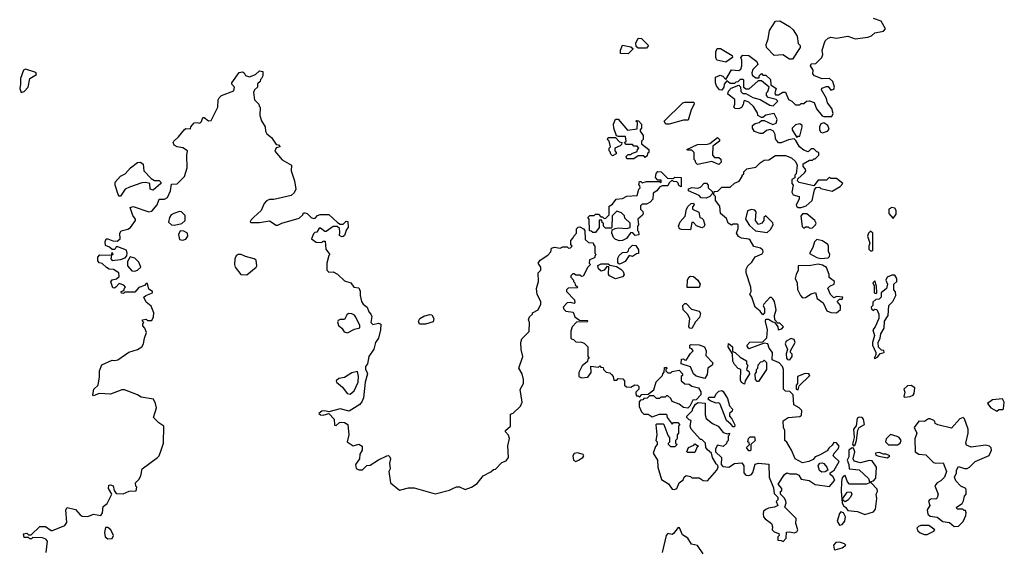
# Model space of a CAD drawing. Extents: x 2219101 to 2444320, y 201258 to 358766.
# Tile 300 of 349: x 2427134 to 2434078, y 259113 to 262860. Entities that reach past the tile are written whole.
import ezdxf

# ---------------------------------------------------------------- set-up
doc = ezdxf.new("R2010")
doc.units = 0

msp = doc.modelspace()

# ---------------------------------------------------------------- linework, layer by layer
at = {"layer": '0CON10XD'}
for points in [[(2432562.3, 262582.3), (2432515, 262613.8), (2432455, 262607.5), (2432400, 262665), (2432398.5, 262685), (2432412, 262725), (2432421.2, 262785), (2432465, 262850), (2432495, 262853.3), (2432563.6, 262813.6), (2432589.3, 262789.3), (2432617.5, 262745), (2432623.6, 262693.6), (2432637.5, 262677.5), (2432637.5, 262665), (2432585, 262582.5), (2432562.3, 262582.3)], [(2432753, 262233), (2432793.6, 262183.6), (2432805, 262177.5), (2432861.7, 262178.3), (2432870.7, 262199.3), (2432861.2, 262235), (2432831.2, 262275), (2432823.8, 262305), (2432787.5, 262365), (2432791.7, 262378.3), (2432825, 262390), (2432835, 262390), (2432854.1, 262364.1), (2432875, 262370), (2432881.2, 262385), (2432867.5, 262425), (2432845, 262446.2), (2432793.6, 262443.6), (2432740, 262465), (2432728.3, 262478.3), (2432730, 262505), (2432710, 262535), (2432715, 262550), (2432748.3, 262551.7), (2432790, 262595), (2432797.5, 262615), (2432792.5, 262645), (2432815, 262712.5), (2432835, 262730), (2432855, 262736.7), (2432895, 262731.2), (2432975, 262743.3), (2433025, 262726.7), (2433115, 262737.5), (2433142.3, 262747.7), (2433165, 262766.7), (2433225, 262780), (2433240, 262795), (2433210, 262850), (2433155, 262870)], [(2431555, 262660), (2431495, 262660), (2431481.7, 262671.7), (2431480, 262695), (2431495, 262730), (2431518.3, 262728.3), (2431568.3, 262678.3), (2431555, 262660)], [(2431425, 262620), (2431371.7, 262621.7), (2431370, 262645), (2431385, 262680), (2431445, 262670), (2431458.3, 262658.3), (2431458.3, 262651.7), (2431425, 262620)], [(2432115, 262560), (2432050, 262575), (2432042.5, 262595), (2432042.5, 262635), (2432051.7, 262658.3), (2432077, 262657), (2432158.3, 262608.3), (2432160, 262595), (2432115, 262560)], [(2431698.3, 260401.7), (2431691.7, 260398.3), (2431690, 260385), (2431705, 260370), (2431725, 260370), (2431735, 260380), (2431785, 260390), (2431807.5, 260365), (2431807.5, 260352.5), (2431800, 260345), (2431800, 260315), (2431825, 260292.5), (2431855, 260290), (2431875, 260277.5), (2431920, 260265), (2431937.5, 260237.5), (2431937.5, 260215), (2431905, 260180), (2431881.7, 260178.3), (2431860, 260135), (2431845, 260122.5), (2431815, 260126.7), (2431785, 260150), (2431735, 260170), (2431725, 260190), (2431705, 260210), (2431695, 260210), (2431685, 260200), (2431655, 260200), (2431645, 260190), (2431625, 260190), (2431605, 260210), (2431575, 260210), (2431558.3, 260191.7), (2431535, 260190), (2431528.3, 260181.7), (2431511.7, 260178.3), (2431503, 260167), (2431503.6, 260133.6), (2431520, 260095), (2431535, 260080), (2431565, 260080), (2431595, 260060), (2431645, 260080), (2431695, 260080), (2431700, 260055), (2431735, 260010), (2431745, 260020), (2431775, 260020), (2431790, 260005), (2431780, 259995), (2431780, 259945), (2431770, 259935), (2431770, 259905), (2431760, 259895), (2431760, 259875), (2431770, 259865), (2431755, 259850), (2431725, 259850), (2431710, 259865), (2431710, 259875), (2431720, 259885), (2431720, 259915), (2431708.3, 259928.3), (2431680, 260005), (2431675, 260010), (2431625, 260010), (2431620, 260005), (2431627.5, 259935), (2431620, 259895), (2431630, 259885), (2431630, 259865), (2431618.3, 259851.7), (2431602.5, 259805), (2431631.2, 259755), (2431633.3, 259705), (2431659.3, 259619.3), (2431708.8, 259588.8), (2431735, 259551.9), (2431752.5, 259547.5), (2431768.8, 259555), (2431783.9, 259596.1), (2431813, 259617), (2431820, 259635), (2431833, 259647), (2431865, 259640), (2431875, 259630), (2431925, 259630), (2431953, 259613), (2431985, 259610), (2432050, 259685), (2432060, 259705), (2432058.3, 259718.3), (2432045, 259730), (2432020, 259775), (2432012.5, 259805), (2431985, 259827.5), (2431972.5, 259845), (2431970, 259875), (2431945, 259900), (2431935, 259900), (2431870, 259975), (2431863.3, 259995), (2431870, 260035), (2431855, 260040), (2431840, 260055), (2431840, 260065), (2431880, 260105), (2431880, 260115), (2431900.7, 260149.3), (2431918.3, 260161.7), (2431968.3, 260158.3), (2431967.5, 260075), (2431975, 260050), (2432020, 260015), (2432060, 259995), (2432095, 259950), (2432125, 259940), (2432140, 259945), (2432138.3, 259931.7), (2432130, 259925), (2432130, 259895), (2432120, 259885), (2432118.3, 259871.7), (2432095, 259852.5), (2432055, 259860), (2432040, 259835), (2432040, 259815), (2432082.5, 259775), (2432080, 259725), (2432091.7, 259711.7), (2432135, 259706.7), (2432175, 259731.2), (2432226.4, 259736.4), (2432240, 259715), (2432240, 259665), (2432255, 259650), (2432275, 259647.5), (2432295, 259653.3), (2432305, 259667.5), (2432321.7, 259728.3), (2432345, 259733.3), (2432418.3, 259728.3), (2432420, 259635), (2432449.3, 259559.3), (2432455, 259520), (2432480, 259495), (2432480, 259475), (2432470, 259465), (2432480, 259435), (2432457, 259423), (2432415, 259416.7), (2432395, 259407.5), (2432380, 259395), (2432377.5, 259375), (2432380, 259355), (2432390.7, 259340.7), (2432435, 259310), (2432442.5, 259285), (2432440, 259265), (2432455, 259250), (2432488.3, 259238.3), (2432490, 259225), (2432480, 259215), (2432481.7, 259191.7), (2432505, 259190), (2432518.3, 259181.7), (2432540, 259205), (2432541.7, 259248.3), (2432565, 259250), (2432595, 259242.5), (2432615, 259250), (2432622.5, 259265), (2432608.3, 259308.3), (2432610, 259345), (2432530, 259425), (2432540, 259455), (2432537, 259467), (2432528.3, 259488.3), (2432500, 259515), (2432500, 259535), (2432508.3, 259541.7), (2432510, 259555), (2432482.5, 259585), (2432527.5, 259655), (2432545, 259666.7), (2432565, 259660), (2432609.3, 259659.3), (2432629.3, 259649.3), (2432645, 259622.5), (2432701.7, 259611.7), (2432743, 259583), (2432845, 259570), (2432882.5, 259615), (2432869.3, 259639.3), (2432850, 259655), (2432850, 259665), (2432877.5, 259685), (2432912.5, 259745), (2432870, 259785), (2432877.5, 259805), (2432906.7, 259835), (2432913.3, 259855), (2432895, 259877.5), (2432875, 259880), (2432865, 259860), (2432840.7, 259839.3), (2432829.3, 259820.7), (2432775, 259790), (2432745, 259780), (2432729.3, 259760.7), (2432700, 259745), (2432655, 259736.7), (2432602.5, 259765), (2432577.5, 259825), (2432543, 259883), (2432530, 259895), (2432530, 259965), (2432520, 259985), (2432518.3, 260031.7), (2432553, 260057), (2432637, 260063), (2432647, 260073), (2432650, 260105), (2432630, 260125), (2432592.5, 260145), (2432590, 260215), (2432565, 260240), (2432535, 260242.5), (2432520, 260255), (2432520, 260395), (2432513.3, 260415), (2432490.7, 260440.7), (2432441.7, 260461.7), (2432442.5, 260515), (2432420, 260545), (2432410, 260575), (2432385, 260580), (2432275, 260540), (2432263, 260563), (2432283, 260587), (2432375, 260590), (2432403, 260617), (2432407.5, 260675), (2432393.6, 260733.6), (2432395, 260750), (2432415, 260750), (2432445, 260730), (2432458.3, 260728.3), (2432480, 260695), (2432483, 260673), (2432508.3, 260681.7), (2432520, 260695), (2432495, 260720), (2432481.7, 260721.7), (2432460, 260745), (2432457.5, 260775), (2432468.8, 260815), (2432458, 260875), (2432445, 260893.3), (2432435, 260902.5), (2432425, 260902.5), (2432382.5, 260855), (2432377.5, 260845), (2432387.5, 260825), (2432387.5, 260795), (2432375, 260780), (2432356.4, 260806.4), (2432320, 260835), (2432297.5, 260905), (2432282.5, 260925), (2432293.3, 260945), (2432291.2, 260975), (2432257.5, 261075), (2432257.3, 261102.7), (2432268.8, 261125), (2432298.3, 261151.7), (2432320.8, 261189.2), (2432370, 261210), (2432376.7, 261225), (2432373.8, 261235), (2432359.4, 261249.4), (2432310.9, 261260.9), (2432285.7, 261305.7), (2432275, 261313.8), (2432225, 261320), (2432202.3, 261332.3), (2432190, 261355), (2432201.7, 261388.3), (2432200, 261415), (2432195, 261420), (2432165, 261420), (2432155, 261412.5), (2432130, 261425), (2432118.3, 261458.3), (2432076.7, 261495), (2432072.5, 261545), (2432040, 261585), (2432040, 261615), (2432030, 261625), (2432031.7, 261648.3), (2432058.3, 261651.7), (2432085, 261680), (2432145, 261680), (2432175, 261707.5), (2432208.3, 261721.7), (2432230, 261755), (2432230, 261765), (2432240, 261775), (2432241.7, 261788.3), (2432261.7, 261808.3), (2432325, 261820), (2432355, 261852.5), (2432385, 261870), (2432417, 261873), (2432465, 261903.3), (2432535, 261902.5), (2432577, 261887), (2432605, 261860), (2432617.5, 261835), (2432610, 261775), (2432600, 261765), (2432600, 261745), (2432580, 261735), (2432580, 261705), (2432590, 261695), (2432580, 261645), (2432590, 261625), (2432630, 261615), (2432630, 261595), (2432610, 261555), (2432612.5, 261545), (2432625, 261537.5), (2432645, 261537.5), (2432680.7, 261549.3), (2432722.5, 261585), (2432738.3, 261661.7), (2432751.7, 261678.3), (2432775, 261680), (2432785, 261670), (2432865, 261652.5), (2432920, 261685), (2432940, 261705), (2432895, 261740), (2432855, 261740), (2432845, 261750), (2432825, 261730), (2432765, 261730), (2432735, 261690), (2432631.7, 261711.7), (2432620, 261725), (2432621.7, 261738.3), (2432669.3, 261780.7), (2432677.5, 261795), (2432677, 261807), (2432660, 261825), (2432660, 261845), (2432705, 261870), (2432725, 261870), (2432735, 261880), (2432745, 261880), (2432770, 261905), (2432770, 261925), (2432755, 261930), (2432735, 261950), (2432715, 261950), (2432695, 261930), (2432665, 261940), (2432633.6, 261963.6), (2432608.3, 262008.3), (2432595, 262020), (2432555, 262012.5), (2432505, 261993.3), (2432485, 261993.3), (2432465, 262020), (2432461.7, 262051.7), (2432450, 262075), (2432426.4, 262086.4), (2432401.7, 262078.3), (2432375, 262057.5), (2432355, 262057.5), (2432315, 262072.5), (2432302.5, 262095), (2432302.5, 262115), (2432321.2, 262128.8), (2432350, 262135), (2432365, 262150), (2432385, 262150), (2432445, 262122.5), (2432468.3, 262131.7), (2432476.4, 262156.4), (2432455, 262200), (2432395, 262187.5), (2432375, 262170), (2432365, 262170), (2432340, 262185), (2432337.5, 262205), (2432308.3, 262248.3), (2432275, 262280), (2432257, 262287), (2432245, 262290), (2432240, 262285), (2432237, 262263), (2432225, 262242.5), (2432205, 262232.5), (2432180, 262235), (2432170, 262245), (2432177.5, 262265), (2432177, 262297), (2432127.5, 262335), (2432133, 262357), (2432151.7, 262378.3), (2432205, 262400), (2432218.3, 262388.3), (2432220, 262355), (2432235, 262340), (2432255, 262340), (2432305, 262312.5), (2432357, 262297), (2432425, 262257.5), (2432447, 262253), (2432480, 262285), (2432468.3, 262298.3), (2432413, 262313), (2432400, 262325), (2432400, 262345), (2432410, 262355), (2432420, 262385), (2432365, 262430), (2432341.7, 262428.3), (2432275, 262370), (2432255, 262370), (2432241.7, 262381.7), (2432240, 262435), (2432235, 262440), (2432215, 262440), (2432198.3, 262421.7), (2432185, 262420), (2432175, 262410), (2432145, 262410), (2432121.7, 262428.3), (2432103, 262407), (2432100, 262385), (2432085, 262362.5), (2432070, 262365), (2432047.5, 262395), (2432040, 262415), (2432040, 262455), (2432075, 262470), (2432093, 262463), (2432115, 262440), (2432153.3, 262506.7), (2432205, 262502.5), (2432219.3, 262510.7), (2432227.5, 262535), (2432227.5, 262575), (2432220, 262595), (2432235, 262610), (2432275, 262607.5), (2432332.5, 262565), (2432340, 262545), (2432305, 262510), (2432297.5, 262485), (2432300, 262470), (2432325, 262450), (2432348.3, 262451.7), (2432350, 262465), (2432365, 262480), (2432375, 262470), (2432395, 262470), (2432428.3, 262438.3), (2432431.7, 262401.7), (2432470, 262375), (2432460, 262345), (2432465, 262330), (2432485, 262330), (2432515, 262350), (2432535, 262350), (2432557, 262297), (2432580, 262285), (2432605, 262260), (2432635, 262260), (2432645, 262270), (2432665, 262270), (2432683, 262287), (2432705, 262287.5), (2432736.4, 262276.4), (2432753, 262233)], [(2427145, 262346.8), (2427165, 262354.1), (2427192.2, 262385), (2427204.7, 262445.3), (2427251.2, 262475), (2427247.9, 262487.9), (2427175, 262512.1), (2427160, 262505), (2427140, 262445), (2427140.4, 262405), (2427133.6, 262375), (2427145, 262346.8)], [(2428132.5, 259825), (2428147.5, 259875), (2428150, 259995), (2428115, 260017.5), (2428077.5, 260055), (2428097.5, 260125), (2428092.5, 260155), (2428077.5, 260185), (2427989.6, 260199.5), (2427965, 260216.2), (2427871.7, 260251.7), (2427855, 260250.8), (2427775, 260220), (2427695, 260226.2), (2427665, 260212.5), (2427655, 260210), (2427650, 260215), (2427657.5, 260255), (2427686.7, 260285), (2427697.3, 260342.7), (2427695.8, 260385), (2427712.5, 260427.5), (2427785, 260460), (2427805, 260457.5), (2427825, 260463.3), (2427904.3, 260515.7), (2427963.9, 260536.1), (2427995.9, 260554.1), (2428007.5, 260575), (2428013.3, 260615), (2428027.5, 260655), (2428017, 260687), (2428003, 260703), (2428003, 260717), (2428010, 260725), (2428000, 260735), (2428000, 260745), (2428025, 260750), (2428035, 260740), (2428065, 260740), (2428077.5, 260765), (2428080, 260795), (2428061.7, 260841.7), (2428025, 260870), (2428010, 260905), (2428023, 260917), (2428070, 260935), (2428070, 260945), (2428045, 260960), (2428035, 261000), (2428025, 261000), (2428013.6, 260986.4), (2427975, 260972.5), (2427945, 260940), (2427875, 260940), (2427865, 260930), (2427851.7, 260931.7), (2427850, 260945), (2427868.3, 260951.7), (2427871.7, 260968.3), (2427880, 260975), (2427868.3, 260988.3), (2427835, 261000), (2427813, 260977), (2427801.7, 260968.3), (2427790.7, 260970.7), (2427777, 261013), (2427785, 261027.5), (2427817, 261033), (2427835, 261050), (2427832.5, 261075), (2427795, 261100), (2427765, 261102.5), (2427745, 261112.5), (2427715, 261142.5), (2427695, 261147.5), (2427685, 261160), (2427684.2, 261185.8), (2427698.3, 261201.7), (2427780, 261200), (2427785, 261220), (2427790, 261205), (2427780, 261200), (2427777.5, 261175), (2427785, 261162.5), (2427845, 261170), (2427878.3, 261181.7), (2427890, 261195), (2427892.5, 261215), (2427886.4, 261236.4), (2427825, 261260), (2427815, 261260), (2427805, 261240), (2427785, 261240), (2427767, 261257), (2427739.3, 261269.3), (2427736.2, 261295), (2427743.9, 261316.1), (2427755, 261316.7), (2427790.7, 261300.7), (2427821.7, 261298.3), (2427842.5, 261315), (2427838.8, 261355), (2427848.8, 261371.2), (2427897.3, 261382.7), (2427916.2, 261395), (2427950, 261445), (2427950, 261455), (2427930.4, 261480.5), (2427913.6, 261536.4), (2427935, 261543.3), (2428045, 261506), (2428065, 261511.2), (2428104.2, 261555.8), (2428117.5, 261595), (2428155, 261595.8), (2428175, 261608), (2428196.7, 261655), (2428205, 261700), (2428245, 261702.5), (2428296.2, 261755), (2428315.8, 261815), (2428312, 261905), (2428316.1, 261936.1), (2428285, 261957.5), (2428245, 261963.3), (2428224, 261975), (2428216.2, 261995), (2428220, 262005), (2428254.3, 262035.7), (2428295, 262086.7), (2428305, 262092.5), (2428338.3, 262091.7), (2428340, 262105), (2428365, 262132.5), (2428385, 262136.7), (2428405, 262130), (2428417, 262143), (2428425, 262170), (2428435, 262170), (2428465, 262147.5), (2428485, 262150), (2428531.2, 262245), (2428534.2, 262295), (2428540.9, 262309.1), (2428557.5, 262325), (2428645, 262360), (2428647.5, 262385), (2428630, 262405), (2428630, 262415), (2428681.7, 262488.3), (2428705, 262492.5), (2428717.5, 262485), (2428727, 262467), (2428755, 262457.5), (2428796.7, 262473.3), (2428825, 262500), (2428847.5, 262495), (2428847.5, 262465), (2428840, 262445), (2428831.7, 262438.3), (2428830, 262425), (2428811.7, 262408.3), (2428810, 262385), (2428790, 262365), (2428783, 262347), (2428790, 262295), (2428820, 262265), (2428821.7, 262251.7), (2428830, 262245), (2428827.5, 262185), (2428838.3, 262148.3), (2428865.9, 262105.9), (2428867.5, 262075), (2428877.5, 262055), (2428909.3, 262029.3), (2428941.7, 261981.7), (2428958.3, 261978.3), (2428970, 261965), (2428941.7, 261958.3), (2428933, 261933), (2428985, 261873.3), (2429050, 261835), (2429047.5, 261795), (2429072, 261725), (2429080, 261665), (2429070.4, 261639.5), (2429048.8, 261621.2), (2428925, 261593.3), (2428895, 261592.5), (2428875, 261582.5), (2428857.5, 261565), (2428837.5, 261515), (2428785, 261467.5), (2428765, 261450), (2428760, 261435), (2428765, 261430), (2428825, 261430), (2428895, 261442.5), (2428943, 261413), (2428955, 261412.5), (2428983, 261427), (2429105, 261462.5), (2429130, 261485), (2429135, 261500), (2429145, 261500), (2429160, 261495), (2429190, 261465), (2429205, 261460), (2429218.3, 261461.7), (2429235, 261480), (2429253, 261487), (2429315, 261487.5), (2429375, 261430), (2429395, 261420), (2429415, 261420), (2429435, 261440), (2429448.3, 261438.3), (2429450, 261395), (2429438.3, 261381.7), (2429425, 261340), (2429415, 261332.5), (2429405, 261330), (2429388.3, 261338.3), (2429392.5, 261365), (2429388.3, 261388.3), (2429372.5, 261402.5), (2429345, 261403.3), (2429295, 261367.5), (2429285, 261367.5), (2429255, 261390), (2429245, 261390), (2429228.3, 261361.7), (2429215, 261360), (2429205, 261350), (2429192.5, 261315), (2429225, 261292.5), (2429265, 261290), (2429275, 261300), (2429288.3, 261298.3), (2429293, 261243), (2429320, 261205), (2429313, 261197), (2429300, 261145), (2429300, 261095), (2429315, 261080), (2429345, 261082.5), (2429375, 261067.5), (2429425, 261020), (2429470, 261005), (2429490, 260975), (2429525, 260970), (2429536, 260946), (2429535.6, 260915), (2429544.6, 260874.6), (2429556.2, 260856.2), (2429583.6, 260833.6), (2429595, 260800), (2429610, 260785), (2429617, 260767), (2429610, 260725), (2429625, 260712.5), (2429665, 260720), (2429680, 260715), (2429677.5, 260675), (2429663.3, 260615), (2429644.2, 260585.8), (2429631.2, 260538.8), (2429596.7, 260485), (2429586.7, 260435), (2429572.5, 260415), (2429573.3, 260395), (2429581.7, 260378.3), (2429586, 260365), (2429569.2, 260305), (2429557.5, 260195), (2429548.9, 260171.1), (2429531.7, 260148.3), (2429458.3, 260101.7), (2429395, 260118.1), (2429315, 260096.2), (2429285, 260102.9), (2429265, 260100), (2429244, 260085), (2429255.8, 260075.8), (2429275, 260072.5), (2429315, 260083.3), (2429350.8, 260045), (2429355, 260002.5), (2429365, 260000), (2429390, 260020), (2429405, 260024.2), (2429425, 260022), (2429447.5, 260007.5), (2429453.8, 259935), (2429443.9, 259883.9), (2429485, 259857.5), (2429525, 259867.5), (2429550, 259855), (2429550, 259825), (2429533, 259797), (2429530, 259765), (2429502.5, 259725), (2429507, 259697), (2429525, 259687.5), (2429551.7, 259688.3), (2429581.7, 259718.3), (2429605, 259720), (2429665, 259757.5), (2429723, 259787), (2429735, 259787.5), (2429745, 259780), (2429750, 259765), (2429742.5, 259735), (2429746.7, 259695), (2429737.5, 259675), (2429750, 259595), (2429813, 259543), (2429875, 259560), (2429915, 259560), (2430065, 259517.5), (2430165, 259543.8), (2430187.5, 259555), (2430215, 259566.7), (2430235, 259567.5), (2430275, 259547.5), (2430320, 259565), (2430359.3, 259590.7), (2430402.5, 259645), (2430457, 259673), (2430475, 259690), (2430488.3, 259691.7), (2430535, 259740), (2430565, 259750), (2430580, 259775), (2430576.2, 259856.2), (2430587.5, 259907.5), (2430580.7, 259930.7), (2430560, 259955), (2430560, 259965), (2430594.2, 259995.8), (2430595, 260080), (2430615, 260087.5), (2430664.6, 260135.4), (2430678.6, 260165), (2430664.1, 260254.1), (2430686.2, 260295), (2430686.4, 260323.6), (2430676.7, 260365), (2430653.3, 260405), (2430683.3, 260485), (2430670, 260535), (2430667.5, 260585), (2430675, 260610), (2430727, 260663), (2430730, 260725), (2430722.5, 260745), (2430730, 260765), (2430750, 260785), (2430750, 260795), (2430790, 260815), (2430810, 260855), (2430810, 260875), (2430783, 260923), (2430777.5, 260965), (2430792.5, 261015), (2430790, 261075), (2430810, 261095), (2430810, 261115), (2430790, 261145), (2430803.6, 261166.4), (2430859.3, 261200.7), (2430880, 261225), (2430885, 261250), (2430905, 261257.5), (2430945, 261250), (2430965, 261260), (2430995, 261260), (2431005, 261250), (2431018.3, 261251.7), (2431030, 261265), (2431020, 261275), (2431020, 261305), (2431038.3, 261321.7), (2431042.5, 261335), (2431060, 261355), (2431060, 261385), (2431071.7, 261398.3), (2431085, 261400), (2431110, 261385), (2431120, 261375), (2431121.7, 261311.7), (2431145, 261290), (2431178.3, 261288.3), (2431180, 261275), (2431190, 261265), (2431190, 261215), (2431200, 261205), (2431191.7, 261198.3), (2431188.3, 261181.7), (2431151.7, 261168.3), (2431150, 261145), (2431160, 261135), (2431140, 261115), (2431108.3, 261051.7), (2431095, 261050), (2431085, 261060), (2431055, 261060), (2431045, 261070), (2431035, 261070), (2431020, 261055), (2431020, 261045), (2431040, 261025), (2431040, 261015), (2431050, 261005), (2431051.7, 260991.7), (2431070, 260975), (2431065, 260970), (2431003, 260967), (2430990, 260955), (2430990, 260945), (2431047.5, 260885), (2431050, 260865), (2431045, 260860), (2431015, 260867.5), (2430995, 260864), (2430966, 260835), (2430970.6, 260820.6), (2430985, 260806.2), (2431038.3, 260798.3), (2431050, 260765), (2431081.7, 260741.7), (2431135, 260740), (2431140, 260735), (2431135, 260730), (2431061.7, 260728.3), (2431030, 260695), (2431020, 260665), (2431020, 260615), (2431025, 260610), (2431040, 260605), (2431055, 260590), (2431095, 260587.5), (2431115, 260580), (2431140, 260555), (2431140, 260485), (2431150, 260475), (2431141.7, 260468.3), (2431138.3, 260451.7), (2431100, 260420), (2431077.6, 260372.4), (2431077.5, 260345), (2431095, 260335.6), (2431140, 260340), (2431164, 260374), (2431161.7, 260418.3), (2431215, 260410), (2431225, 260420), (2431231.7, 260411.7), (2431248.3, 260408.3), (2431250, 260395), (2431270, 260375), (2431295, 260370), (2431308.3, 260358.3), (2431320, 260345), (2431325, 260320), (2431345, 260320), (2431355, 260330), (2431388.3, 260328.3), (2431400, 260315), (2431400, 260285), (2431413, 260273), (2431445, 260270), (2431473, 260287), (2431490, 260285), (2431500, 260275), (2431500, 260255), (2431480, 260235), (2431480, 260225), (2431485, 260210), (2431495, 260210), (2431505, 260200), (2431521.7, 260218.3), (2431565, 260220), (2431605, 260250), (2431622.5, 260307.5), (2431668.3, 260351.7), (2431670, 260365), (2431680, 260375), (2431681.7, 260408.3), (2431695, 260410), (2431698.3, 260401.7)], [(2431715, 262123.3), (2431690, 262125), (2431680, 262145), (2431810, 262275), (2431825, 262280), (2431888.3, 262278.3), (2431890, 262265), (2431870, 262225), (2431847.5, 262152.5), (2431815, 262153.3), (2431715, 262123.3)], [(2431465, 261880), (2431415, 261880), (2431410, 261895), (2431425, 261910), (2431445, 261910), (2431451.7, 261918.3), (2431488.3, 261931.7), (2431491.7, 261948.3), (2431500, 261955), (2431488.3, 261968.3), (2431465, 261970), (2431455, 261980), (2431411.7, 261981.7), (2431400, 261995), (2431410, 262005), (2431407, 262037), (2431356.4, 262036.4), (2431341.7, 262041.7), (2431323.3, 262095), (2431322.5, 262125), (2431335, 262160), (2431355, 262160), (2431420.7, 262080.7), (2431488.3, 262091.7), (2431490, 262135), (2431480, 262145), (2431485, 262150), (2431498.3, 262148.3), (2431520, 262125), (2431520, 262095), (2431510, 262085), (2431510, 262075), (2431530, 262045), (2431530, 262015), (2431520, 262005), (2431520, 261985), (2431570, 261945), (2431570, 261925), (2431561.7, 261918.3), (2431558.3, 261901.7), (2431545, 261890), (2431535, 261900), (2431495, 261900), (2431465, 261880)], [(2432615, 262030), (2432621.7, 262038.3), (2432635, 262040), (2432652.5, 262105), (2432652.5, 262115), (2432635, 262127.5), (2432605, 262120), (2432582.5, 262095), (2432582.5, 262085), (2432615, 262030)], [(2432795, 262063.3), (2432830, 262075), (2432841.7, 262088.3), (2432832.5, 262115), (2432805, 262133.3), (2432783.6, 262126.4), (2432773.9, 262106.1), (2432774.1, 262084.1), (2432785, 262067.5), (2432795, 262063.3)], [(2431315, 261900), (2431301.7, 261911.7), (2431298.3, 261928.3), (2431290, 261935), (2431290, 261955), (2431300, 261965), (2431290, 262005), (2431280, 262015), (2431285, 262030), (2431335, 262030), (2431365, 262000), (2431380, 261995), (2431378.3, 261981.7), (2431368.3, 261971.7), (2431330, 261955), (2431330, 261935), (2431340, 261925), (2431340, 261915), (2431315, 261900)], [(2432065, 261840), (2432015, 261860), (2431915, 261840), (2431901.7, 261851.7), (2431898.3, 261868.3), (2431890, 261875), (2431890, 261925), (2431875, 261940), (2431845, 261940), (2431840, 261945), (2431915, 261980), (2431985, 261982.5), (2432001.7, 261988.3), (2432055, 262030), (2432070, 262015), (2432070, 262005), (2432021.7, 261968.3), (2432020, 261905), (2432035, 261890), (2432065, 261890), (2432078.3, 261878.3), (2432080, 261855), (2432065, 261840)], [(2427845, 261616.7), (2427835, 261617.5), (2427828.3, 261628.3), (2427806.7, 261695), (2427807.5, 261715), (2427845, 261756.7), (2427876.4, 261773.6), (2427915, 261816.7), (2427965, 261853.3), (2427985, 261856.2), (2428005, 261841.2), (2428008.1, 261795), (2428060.6, 261740.6), (2428085, 261728), (2428116.4, 261726.4), (2428130, 261715), (2428130, 261705), (2428075, 261658.8), (2428054.2, 261665), (2428052.5, 261705), (2428023.1, 261713.1), (2427995, 261710.5), (2427909.1, 261680.9), (2427878, 261665), (2427845, 261616.7)], [(2431360.7, 261300.7), (2431333.9, 261313.9), (2431322.5, 261325), (2431310, 261355), (2431311.7, 261378.3), (2431332.5, 261387.5), (2431355, 261392.5), (2431415, 261387.5), (2431440, 261395), (2431440, 261425), (2431401.7, 261461.7), (2431398.3, 261478.3), (2431378.3, 261498.3), (2431345, 261510), (2431311.7, 261478.3), (2431310, 261395), (2431305, 261390), (2431265, 261390), (2431250, 261405), (2431250, 261425), (2431241.7, 261431.7), (2431238.3, 261448.3), (2431221.7, 261448.3), (2431220, 261395), (2431195, 261360), (2431175, 261360), (2431165, 261370), (2431151.7, 261371.7), (2431150, 261455), (2431140, 261465), (2431155, 261480), (2431185, 261480), (2431195, 261490), (2431215, 261490), (2431231.7, 261471.7), (2431245, 261470), (2431255, 261460), (2431268.3, 261461.7), (2431290, 261485), (2431290, 261545), (2431315, 261560), (2431340, 261595), (2431385, 261600), (2431415, 261617.5), (2431488.3, 261621.7), (2431500, 261665), (2431510, 261675), (2431508.3, 261688.3), (2431500, 261695), (2431505, 261720), (2431515, 261720), (2431525, 261710), (2431555, 261720), (2431645, 261720), (2431658.3, 261711.7), (2431658.3, 261728.3), (2431635, 261730), (2431618.3, 261748.3), (2431623, 261777), (2431635, 261790), (2431658.3, 261788.3), (2431703, 261743), (2431745, 261740), (2431755, 261750), (2431798.3, 261748.3), (2431798.3, 261681.7), (2431781.7, 261691.7), (2431778.3, 261708.3), (2431768.3, 261718.3), (2431745, 261720), (2431735, 261730), (2431715, 261710), (2431705, 261690), (2431665, 261690), (2431645, 261680), (2431626.4, 261653.6), (2431601.7, 261638.3), (2431600, 261595), (2431580, 261575), (2431555, 261560), (2431525, 261560), (2431511.7, 261548.3), (2431512.5, 261525), (2431528.3, 261508.3), (2431530, 261495), (2431526.4, 261483.6), (2431492.5, 261455), (2431497.5, 261415), (2431490, 261405), (2431490, 261375), (2431497, 261367), (2431500, 261345), (2431475, 261340), (2431458.3, 261358.3), (2431445, 261360), (2431413, 261317), (2431385, 261303.3), (2431360.7, 261300.7)], [(2431975, 261602.5), (2431940, 261605), (2431925, 261620), (2431850, 261655), (2431851.7, 261668.3), (2431875, 261677.5), (2431917, 261673), (2431935, 261680), (2431961.7, 261708.3), (2431978.3, 261708.3), (2431990, 261695), (2431990, 261675), (2432018.3, 261648.3), (2432020, 261635), (2432000, 261615), (2431975, 261602.5)], [(2431865, 261380), (2431800.7, 261380.7), (2431787, 261387), (2431780, 261405), (2431792.5, 261435), (2431827.5, 261475), (2431837.5, 261525), (2431847.5, 261545), (2431870, 261565), (2431885, 261567.5), (2431890, 261555), (2431878.3, 261541.7), (2431880, 261525), (2431923, 261503), (2431930, 261465), (2431945, 261462.5), (2431955, 261452.5), (2431966.2, 261415), (2431959.7, 261400.3), (2431945, 261394), (2431906.4, 261406.4), (2431885, 261430), (2431875, 261430), (2431865, 261380)], [(2433295, 261460), (2433315, 261490), (2433316, 261515), (2433305, 261532.5), (2433285, 261537.5), (2433262.5, 261525), (2433262.5, 261495), (2433295, 261460)], [(2428225, 261412.5), (2428277.3, 261422.7), (2428301.2, 261445), (2428299.6, 261479.5), (2428275, 261506.7), (2428261.7, 261508.3), (2428220, 261495), (2428202.5, 261485), (2428190, 261465), (2428182.7, 261432.7), (2428204.4, 261414.4), (2428225, 261412.5)], [(2432405, 261361.2), (2432429.7, 261380.3), (2432447.5, 261415), (2432445, 261427.5), (2432395, 261477.5), (2432383, 261467), (2432382.5, 261445), (2432368.8, 261425), (2432345, 261416.7), (2432323.3, 261445), (2432327.5, 261505), (2432318.3, 261518.3), (2432295, 261522.5), (2432267, 261513), (2432252.5, 261455), (2432280.7, 261410.7), (2432323, 261373), (2432405, 261361.2)], [(2432705, 261390), (2432725, 261392.5), (2432747.5, 261415), (2432750, 261425), (2432742.5, 261445), (2432685, 261492.5), (2432655, 261492.5), (2432642.5, 261475), (2432651.7, 261401.7), (2432665, 261390), (2432675, 261400), (2432695, 261400), (2432705, 261390)], [(2428284.2, 261305.8), (2428305, 261313.3), (2428320, 261335), (2428316.7, 261355), (2428290.4, 261370.5), (2428265, 261371.2), (2428253.7, 261346.3), (2428261.5, 261311.5), (2428284.2, 261305.8)], [(2433145, 261230), (2433150, 261235), (2433150, 261355), (2433135, 261370), (2433120, 261355), (2433113.3, 261335), (2433130, 261285), (2433122.5, 261265), (2433123, 261243), (2433135, 261230), (2433145, 261230)], [(2431365, 261137.5), (2431352.5, 261145), (2431351.7, 261178.3), (2431360.7, 261199.3), (2431385, 261220), (2431418.3, 261221.7), (2431428.3, 261231.7), (2431430, 261245), (2431455, 261270), (2431478.3, 261268.3), (2431497, 261237), (2431498.3, 261211.7), (2431485, 261210), (2431455, 261190), (2431431.7, 261198.3), (2431403, 261157), (2431375, 261142.5), (2431365, 261137.5)], [(2432785, 261177.5), (2432835, 261182.5), (2432845, 261190), (2432846.7, 261205), (2432837, 261227), (2432837.5, 261265), (2432832.5, 261275), (2432795, 261302.5), (2432755, 261310), (2432740, 261295), (2432727.5, 261255), (2432703, 261213), (2432755, 261183.3), (2432785, 261177.5)], [(2427945, 261086.7), (2427965, 261093.8), (2427987.5, 261115), (2427975, 261150), (2427945, 261180), (2427911.7, 261188.3), (2427893, 261157), (2427893.3, 261125), (2427925, 261090), (2427945, 261086.7)], [(2428735, 261062.5), (2428801.2, 261115), (2428806.2, 261125), (2428801.2, 261165), (2428786.7, 261175), (2428725, 261191.2), (2428695, 261205.8), (2428675, 261205.8), (2428661.2, 261195), (2428651.4, 261175), (2428648.6, 261135), (2428654.2, 261115), (2428694.2, 261064.2), (2428735, 261062.5)], [(2431335, 261033.3), (2431292.5, 261055), (2431287, 261067), (2431288.3, 261118.3), (2431275, 261120), (2431256.2, 261093.8), (2431235, 261088.8), (2431216.7, 261105), (2431211.7, 261128.3), (2431235, 261140), (2431285, 261140), (2431295, 261130), (2431341.7, 261121.7), (2431372.3, 261102.3), (2431390, 261085), (2431397, 261063), (2431385, 261047.5), (2431335, 261033.3)], [(2432895, 260793.3), (2432923, 260817), (2432922.5, 260845), (2432900, 260875), (2432915, 260890), (2432935, 260890), (2432940, 260905), (2432895, 260910), (2432875, 260900), (2432853, 260923), (2432833, 260967), (2432847.5, 260982.5), (2432877.5, 260995), (2432880, 261015), (2432842.5, 261042.5), (2432842.5, 261065), (2432823, 261113), (2432795, 261130), (2432765, 261136.7), (2432712.3, 261127.7), (2432623.8, 261126.2), (2432624.2, 261095), (2432609.2, 261065), (2432603.8, 261035), (2432617.5, 261005), (2432618.3, 260958.3), (2432640, 260915), (2432655, 260900), (2432675, 260902.5), (2432715, 260928.8), (2432747, 260937), (2432757.5, 260895), (2432800, 260865), (2432827, 260807), (2432855, 260796.7), (2432895, 260793.3)], [(2431841.7, 260971.7), (2431842.5, 261025), (2431853.6, 261046.4), (2431865, 261052.5), (2431885, 261050), (2431916.7, 261025), (2431932.5, 260995), (2431925, 260972.5), (2431841.7, 260971.7)], [(2433165, 260472.5), (2433186.4, 260483.6), (2433201.7, 260508.3), (2433230, 260515), (2433228.3, 260528.3), (2433211.7, 260531.7), (2433191.7, 260551.7), (2433187.5, 260585), (2433202.5, 260615), (2433207.5, 260645), (2433230, 260685), (2433233.8, 260736.2), (2433260, 260775), (2433263.3, 260845), (2433292.5, 260875), (2433312.5, 260915), (2433311.7, 260941.7), (2433300, 260955), (2433300, 260995), (2433320, 261015), (2433320, 261035), (2433305, 261060), (2433285, 261060), (2433252.5, 261045), (2433243.3, 261025), (2433253.8, 260995), (2433246.7, 260965), (2433210, 260935), (2433210, 260905), (2433195, 260890), (2433171.7, 260888.3), (2433151.7, 260868.3), (2433150, 260845), (2433140, 260835), (2433141.7, 260821.7), (2433155, 260810), (2433165, 260820), (2433178.3, 260818.3), (2433192.5, 260785), (2433192.5, 260755), (2433167.5, 260695), (2433150, 260675), (2433162.5, 260635), (2433147.5, 260585), (2433147.5, 260565), (2433172.5, 260515), (2433171.7, 260498.3), (2433160, 260475), (2433165, 260472.5)], [(2433175, 260930), (2433180, 260935), (2433177, 260983), (2433165, 261020), (2433150, 261005), (2433160, 260985), (2433160, 260935), (2433175, 260930)], [(2431875, 260683.3), (2431860, 260685), (2431852.5, 260695), (2431860, 260755), (2431842.5, 260785), (2431812.5, 260815), (2431810, 260845), (2431825, 260860), (2431835, 260860), (2431870.8, 260820.8), (2431925.7, 260805.7), (2431935, 260790), (2431928.3, 260761.7), (2431899.6, 260730.5), (2431875, 260683.3)], [(2429445, 260653.6), (2429495, 260679.2), (2429531.7, 260688.3), (2429532.5, 260705), (2429505, 260762.5), (2429495, 260776.7), (2429475, 260787.5), (2429451.7, 260788.3), (2429440, 260780), (2429425, 260747.5), (2429395, 260747.5), (2429380, 260740), (2429375, 260730), (2429382.9, 260705), (2429406.7, 260686.7), (2429420.9, 260660.9), (2429445, 260653.6)], [(2429953.3, 260713.3), (2429946.7, 260735), (2429956.7, 260755), (2429985, 260770.8), (2430025, 260782), (2430040.7, 260780.7), (2430053.8, 260755), (2430048.8, 260731.2), (2429995, 260714), (2429953.3, 260713.3)], [(2431965, 260330), (2431905, 260346.7), (2431886.7, 260365), (2431865, 260412.5), (2431800, 260435), (2431801.7, 260468.3), (2431815, 260470), (2431821.7, 260461.7), (2431835, 260460), (2431863.8, 260506.2), (2431882.5, 260525), (2431875, 260540), (2431860, 260545), (2431860, 260565), (2431868.3, 260571.7), (2431925, 260568.8), (2431963.9, 260553.9), (2431976.1, 260526.1), (2431972.3, 260492.3), (2432021.7, 260441.7), (2432017.5, 260425), (2431986.7, 260405), (2431981.7, 260358.3), (2431965, 260330)], [(2432245, 260290), (2432223.6, 260303.6), (2432218.3, 260318.3), (2432220, 260395), (2432201.7, 260401.7), (2432175, 260430), (2432163.6, 260453.6), (2432160, 260505), (2432130, 260555), (2432133, 260577), (2432160, 260555), (2432161.7, 260521.7), (2432180, 260515), (2432215, 260482.5), (2432260, 260455), (2432260, 260435), (2432270, 260425), (2432260, 260395), (2432278.3, 260378.3), (2432280, 260365), (2432250, 260315), (2432245, 260290)], [(2432565, 260462.5), (2432582.5, 260485), (2432581.7, 260501.7), (2432570, 260515), (2432570, 260525), (2432602.5, 260585), (2432596.4, 260606.4), (2432575, 260612.5), (2432540, 260595), (2432532.5, 260575), (2432550, 260535), (2432540, 260505), (2432542.5, 260475), (2432550, 260465), (2432565, 260462.5)], [(2432345, 260310), (2432335, 260310), (2432323, 260323), (2432320, 260365), (2432330, 260375), (2432330, 260395), (2432340, 260405), (2432341.7, 260428.3), (2432361.7, 260448.3), (2432375, 260450), (2432385, 260460), (2432400, 260445), (2432400, 260395), (2432345, 260310)], [(2429465, 260221.4), (2429493.3, 260245), (2429520, 260305), (2429524.3, 260345), (2429515, 260380), (2429475, 260370), (2429425, 260338), (2429385, 260330), (2429366.7, 260315), (2429368.8, 260305), (2429409.8, 260269.8), (2429444, 260225), (2429465, 260221.4)], [(2432625, 260250), (2432631.7, 260278.3), (2432707, 260353), (2432700, 260365), (2432673.6, 260366.4), (2432620, 260345), (2432620, 260295), (2432610, 260285), (2432610, 260255), (2432625, 260250)], [(2433375, 260200), (2433415, 260203.3), (2433435, 260212.5), (2433443.3, 260225), (2433446.7, 260265), (2433421.7, 260281.7), (2433395, 260280), (2433370, 260255), (2433377.5, 260235), (2433370, 260205), (2433375, 260200)], [(2432175, 259990), (2432165, 259990), (2432150, 260010), (2432117.5, 260035), (2432075, 260150), (2432065, 260160), (2432045, 260157.5), (2432003, 260173), (2431990, 260185), (2431995, 260200), (2432035, 260200), (2432047.5, 260225), (2432065, 260242.5), (2432085, 260247.5), (2432095, 260240), (2432125, 260190), (2432139.3, 260139.3), (2432160, 260115), (2432158.3, 260101.7), (2432140, 260085), (2432140, 260065), (2432157, 260047), (2432177.5, 260005), (2432175, 259990)], [(2434025, 260100), (2434038.3, 260111.7), (2434065, 260112.5), (2434071.7, 260118.3), (2434078, 260165), (2434065, 260186.7), (2433995, 260180), (2433960, 260155), (2433982.5, 260125), (2434025, 260100)], [(2433015, 259857.5), (2433025, 259862.5), (2433036.1, 259893.9), (2433044, 259966), (2433055, 259986.7), (2433092.5, 260007.5), (2433083.9, 260043.9), (2433075, 260056.2), (2433055, 260059.2), (2433039.6, 260050.5), (2433032.1, 259997.9), (2433013.8, 259975), (2433020, 259915), (2433007, 259867), (2433015, 259857.5)], [(2433725, 259287.5), (2433755, 259290), (2433787, 259323), (2433807.5, 259365), (2433810, 259385), (2433805, 259400), (2433795, 259400), (2433785, 259410), (2433745, 259410), (2433740, 259425), (2433780, 259450), (2433791.2, 259468.8), (2433798.3, 259501.7), (2433810, 259515), (2433810, 259545), (2433806.4, 259556.4), (2433771.7, 259571.7), (2433735, 259610), (2433727.5, 259635), (2433740, 259665), (2433740, 259685), (2433755, 259710), (2433797, 259697), (2433815, 259697.5), (2433833, 259707), (2433873, 259747), (2433970.8, 259789.2), (2433988.6, 259825), (2433985, 259843.3), (2433974.2, 259854.2), (2433945, 259861.2), (2433845, 259847.5), (2433810.7, 259860.7), (2433807.5, 259875), (2433822.5, 259945), (2433822.5, 259975), (2433797, 260047), (2433787, 260057), (2433765, 260047.5), (2433705, 259981.2), (2433610, 260005), (2433590, 260015), (2433588.3, 260028.3), (2433580, 260035), (2433555, 260046.2), (2433544.1, 260045.9), (2433515, 260027.5), (2433475, 260030), (2433443.3, 259985), (2433460, 259945), (2433446.7, 259905), (2433450, 259815), (2433475, 259797.5), (2433525, 259792.5), (2433578.3, 259738.3), (2433595, 259734), (2433647.7, 259737.7), (2433670, 259675), (2433656.2, 259635), (2433630.3, 259609.7), (2433603.3, 259595), (2433587.5, 259575), (2433612.5, 259515), (2433605, 259490), (2433595, 259480), (2433565, 259483.3), (2433552, 259478), (2433544, 259466), (2433553.8, 259435), (2433534.6, 259405.5), (2433539.4, 259375), (2433555, 259361.4), (2433605, 259353.8), (2433645, 259323.8), (2433692.5, 259315), (2433725, 259287.5)], [(2433262.3, 259862.3), (2433325, 259863.8), (2433343.3, 259875), (2433350, 259895), (2433336.7, 259915), (2433322.7, 259922.7), (2433275, 259936.2), (2433243.9, 259906.1), (2433240, 259885), (2433262.3, 259862.3)], [(2431895, 259810), (2431845, 259810), (2431840, 259815), (2431850, 259845), (2431888.3, 259861.7), (2431895, 259870), (2431920, 259855), (2431911.7, 259848.3), (2431895, 259810)], [(2432285, 259820), (2432275, 259820), (2432260, 259845), (2432280, 259865), (2432278.3, 259878.3), (2432270, 259885), (2432273, 259907), (2432285, 259920), (2432315, 259920), (2432320, 259895), (2432290, 259865), (2432290, 259825), (2432285, 259820)], [(2427320, 259105), (2427330, 259185), (2427318.3, 259198.3), (2427295, 259207.5), (2427225, 259210), (2427218.3, 259201.7), (2427205, 259200), (2427195, 259210), (2427165, 259210), (2427160, 259235), (2427185, 259240), (2427195, 259230), (2427215, 259230), (2427275, 259287.5), (2427315, 259287.5), (2427355, 259260), (2427365, 259260), (2427452.5, 259295), (2427466.2, 259315), (2427460, 259405), (2427467.5, 259422.5), (2427528.3, 259408.3), (2427559.3, 259369.3), (2427575, 259359.4), (2427615, 259357.8), (2427654.7, 259375.3), (2427705, 259365.8), (2427716.5, 259385), (2427722.2, 259427.8), (2427749.5, 259450.5), (2427784.3, 259515), (2427760, 259555), (2427761.7, 259578.3), (2427775, 259582.5), (2427792.5, 259575), (2427800.4, 259540.5), (2427815, 259520), (2427863, 259517), (2427905, 259537.5), (2427955, 259540), (2427960, 259565), (2427953, 259573), (2427950, 259595), (2427975, 259620), (2427987.5, 259645), (2427997.5, 259695), (2428106.4, 259773.6), (2428117.5, 259785), (2428132.5, 259825)], [(2431055, 259746.9), (2431075, 259754.3), (2431106.5, 259773.5), (2431112, 259785), (2431108, 259795), (2431067, 259807), (2431045, 259802.5), (2431034.4, 259785), (2431039.2, 259755), (2431055, 259746.9)], [(2433095, 259372.5), (2433155, 259390), (2433169.3, 259410.7), (2433178.8, 259485), (2433173.3, 259515), (2433182.5, 259535), (2433181.7, 259551.7), (2433140, 259595), (2433140, 259605), (2433155, 259610), (2433171.7, 259628.3), (2433177.5, 259705), (2433145, 259750), (2433125, 259752.5), (2433064.1, 259735.9), (2433018.1, 259748.1), (2433011.4, 259765), (2433024, 259815), (2433015, 259840), (2433005, 259842.5), (2432982.5, 259825), (2432980.3, 259779.7), (2432968.8, 259755), (2432980.8, 259725), (2432983.3, 259695), (2433055, 259686.2), (2433120, 259625), (2433130, 259595), (2433103.9, 259586.1), (2432987.3, 259587.3), (2432971.7, 259601.7), (2432955, 259647.5), (2432945, 259642.5), (2432935, 259630), (2432930, 259605), (2432927.5, 259535), (2432933.3, 259455), (2432943.6, 259433.6), (2432957.5, 259425), (2432975, 259400), (2433043, 259393), (2433095, 259372.5)], [(2433255, 259772.5), (2433270, 259785), (2433245, 259797.5), (2433225, 259797.5), (2433195, 259810), (2433170, 259805), (2433171.7, 259791.7), (2433193, 259783), (2433255, 259772.5)], [(2432790.7, 259670.7), (2432775, 259682.5), (2432766.2, 259715), (2432776.2, 259733.8), (2432793.6, 259736.4), (2432805, 259731.2), (2432826.7, 259705), (2432832.5, 259685), (2432815, 259673.3), (2432790.7, 259670.7)], [(2432955, 259462.5), (2432941.7, 259471.7), (2432940, 259485), (2432970.8, 259529.2), (2432995, 259532.5), (2433003.3, 259515), (2432994, 259495), (2432975, 259473.8), (2432955, 259462.5)], [(2432915, 259296.7), (2432935, 259302.5), (2432953.3, 259325), (2432957.5, 259355), (2432943, 259383), (2432925, 259390), (2432915, 259380), (2432899.2, 259325), (2432915, 259296.7)], [(2427755, 259200), (2427785, 259204.2), (2427794.7, 259225), (2427777.1, 259265), (2427755, 259281.8), (2427738.8, 259281.2), (2427731.1, 259245), (2427736.9, 259215), (2427755, 259200)], [(2431954.3, 259095), (2431915, 259152.9), (2431872.9, 259162.9), (2431846.9, 259205), (2431808.5, 259228.5), (2431788.3, 259278.3), (2431778.3, 259281.7), (2431745, 259237.5), (2431735, 259232.5), (2431705, 259237.5), (2431693.3, 259225), (2431665.6, 259105)], [(2433535, 259231.2), (2433580, 259255), (2433587.5, 259265), (2433545, 259294), (2433490, 259295), (2433471.7, 259288.3), (2433460, 259275), (2433467, 259257), (2433485, 259243.3), (2433515, 259231.2), (2433535, 259231.2)], [(2432885, 259123.3), (2432935, 259137.5), (2432960, 259155), (2432950, 259165), (2432915, 259177.5), (2432890, 259175), (2432873.3, 259155), (2432878.3, 259128.3), (2432885, 259123.3)]]:
    msp.add_lwpolyline(points, dxfattribs=at)

doc.saveas('drawing.dxf')
